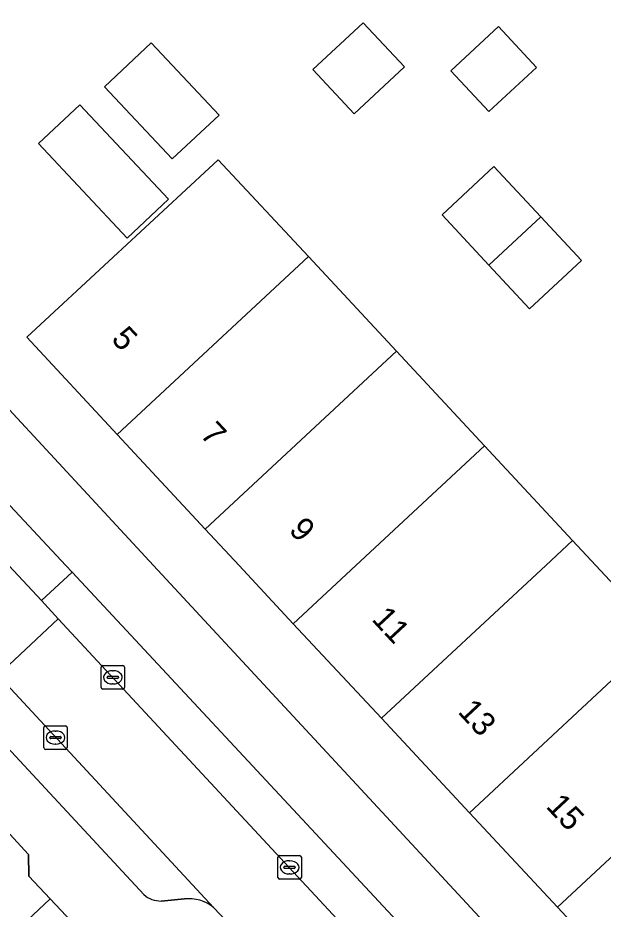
# Model space of a CAD drawing. Extents: x 159960 to 160866, y 382700 to 383354.
# Drawn here: x 160707.93 to 160732.82, y 382985.38 to 383023.28 of the extents above; entities that cross this region are included whole.
import ezdxf

# ---------------------------------------------------------------- set-up
doc = ezdxf.new("R2010")
doc.units = 0
for name, color, linetype in [('IMGEO_Erf', 7, 'Continuous'), ('IMGEO_Kolk', 7, 'Continuous'), ('IMGEO_Pand', 7, 'Continuous'), ('IMGEO_Pand_nummerreeks', 7, 'Continuous'), ('IMGEO_Parkeervlak_open', 7, 'Continuous'), ('IMGEO_Rijbaan_lokaal_open', 7, 'Continuous'), ('IMGEO_Voetpad_open', 7, 'Continuous')]:
    doc.layers.add(name, color=color, linetype=linetype)

msp = doc.modelspace()

# ---------------------------------------------------------------- linework, layer by layer
at = {"layer": 'IMGEO_Erf'}
for points in [[(160673.235, 383043.388), (160678.604, 383037.664), (160678.452, 383037.535), (160702.049, 383012.215), (160702.21, 383012.323), (160702.992, 383011.556), (160713.702, 383000), (160739.609, 382972.048)], [(160734.623, 382981.438), (160730.879, 382985.458), (160727.135, 382989.479), (160723.39, 382993.5), (160719.646, 382997.52), (160717.337, 383000), (160715.903, 383001.542), (160712.162, 383005.567), (160708.32, 383009.7), (160711.983, 383013.105), (160714.894, 383015.797), (160716.447, 383017.251), (160720.286, 383013.127), (160724.029, 383009.105), (160727.772, 383005.084), (160731.515, 383001.061), (160732.503, 383000), (160735.257, 382997.04)]]:
    msp.add_lwpolyline(points, dxfattribs=at)
for points in [[(160722.231, 383019.201), (160720.478, 383021.084), (160722.617, 383023.075), (160724.37, 383021.192)], [(160726.346, 383021.03), (160728.368, 383022.913), (160729.983, 383021.177), (160727.961, 383019.295)], [(160714.497, 383017.28), (160711.618, 383020.355), (160713.606, 383022.217), (160716.486, 383019.141)], [(160714.332, 383015.565), (160712.576, 383013.92), (160708.812, 383017.941), (160710.568, 383019.585)], [(160728.173, 383016.954), (160730.164, 383014.815), (160731.891, 383012.958), (160729.687, 383010.907), (160727.959, 383012.763), (160725.968, 383014.902)]]:
    msp.add_lwpolyline(points, close=True, dxfattribs=at)
at = {"layer": 'IMGEO_Kolk'}
for p, q in [((160711.473, 382994.812), (160711.473, 382995.664)), ((160711.548, 382995.738), (160712.4, 382995.738)), ((160711.961, 382995.518), (160711.986, 382995.518)), ((160712.474, 382995.664), (160712.474, 382994.812)), ((160711.732, 382995.232), (160711.732, 382995.244)), ((160712.17, 382995.195), (160711.772, 382995.195)), ((160711.775, 382995.281), (160712.173, 382995.281)), ((160712.216, 382995.244), (160712.216, 382995.232)), ((160712.4, 382994.738), (160711.548, 382994.738)), ((160711.984, 382994.958), (160711.959, 382994.958)), ((160709.108, 382993.175), (160709.96, 382993.175)), ((160709.033, 382992.249), (160709.033, 382993.101)), ((160709.521, 382992.955), (160709.546, 382992.955)), ((160710.034, 382993.101), (160710.034, 382992.249)), ((160709.292, 382992.669), (160709.292, 382992.681)), ((160709.73, 382992.632), (160709.332, 382992.632)), ((160709.335, 382992.718), (160709.733, 382992.718)), ((160709.544, 382992.395), (160709.519, 382992.395)), ((160709.776, 382992.681), (160709.776, 382992.669)), ((160709.96, 382992.175), (160709.108, 382992.175)), ((160718.987, 382986.732), (160718.987, 382987.584)), ((160719.062, 382987.658), (160719.914, 382987.658)), ((160719.988, 382987.584), (160719.988, 382986.732)), ((160719.246, 382987.152), (160719.246, 382987.164)), ((160719.684, 382987.115), (160719.286, 382987.115)), ((160719.289, 382987.201), (160719.687, 382987.201)), ((160719.475, 382987.438), (160719.5, 382987.438)), ((160719.73, 382987.164), (160719.73, 382987.152)), ((160719.498, 382986.878), (160719.473, 382986.878)), ((160719.914, 382986.658), (160719.062, 382986.658))]:
    msp.add_line(p, q, dxfattribs=at)
for points in [[(160711.473, 382994.812), (160711.473, 382995.664)], [(160711.548, 382995.738), (160712.4, 382995.738)], [(160712.474, 382995.664), (160712.474, 382994.812)], [(160712.4, 382994.738), (160711.548, 382994.738)], [(160709.108, 382993.175), (160709.96, 382993.175)], [(160709.033, 382992.249), (160709.033, 382993.101)], [(160710.034, 382993.101), (160710.034, 382992.249)], [(160709.96, 382992.175), (160709.108, 382992.175)], [(160718.987, 382986.732), (160718.987, 382987.584)], [(160719.062, 382987.658), (160719.914, 382987.658)], [(160719.988, 382987.584), (160719.988, 382986.732)], [(160719.914, 382986.658), (160719.062, 382986.658)]]:
    msp.add_lwpolyline(points, dxfattribs=at)
for centre, radius, start, end in [((160711.55, 382995.662), 0.0765, 91.552, 178.448), ((160711.55, 382995.662), 0.0765, 91.552, 178.448), ((160712.398, 382995.662), 0.0765, 1.552, 88.448), ((160712.398, 382995.662), 0.0765, 1.552, 88.448), ((160711.772, 382995.241), 0.0403, 85.8775, 175.7526), ((160711.769, 382995.231), 0.0366, 178.938, 274.7102), ((160712.173, 382995.238), 0.043, 264.8664, 352.4533), ((160712.177, 382995.243), 0.0386, 1.7309, 96.639), ((160711.55, 382994.814), 0.0765, 181.552, 268.448), ((160711.55, 382994.814), 0.0765, 181.552, 268.448), ((160712.398, 382994.814), 0.0765, 271.552, 358.448), ((160712.398, 382994.814), 0.0765, 271.552, 358.448), ((160709.11, 382993.099), 0.0765, 91.552, 178.448), ((160709.11, 382993.099), 0.0765, 91.552, 178.448), ((160709.958, 382993.099), 0.0765, 1.552, 88.448), ((160709.958, 382993.099), 0.0765, 1.552, 88.448), ((160709.332, 382992.678), 0.0403, 85.8775, 175.7526), ((160709.329, 382992.668), 0.0366, 178.938, 274.7102), ((160709.733, 382992.675), 0.043, 264.8664, 352.4533), ((160709.737, 382992.68), 0.0386, 1.7309, 96.639), ((160709.11, 382992.251), 0.0765, 181.552, 268.448), ((160709.11, 382992.251), 0.0765, 181.552, 268.448), ((160709.958, 382992.251), 0.0765, 271.552, 358.448), ((160709.958, 382992.251), 0.0765, 271.552, 358.448), ((160719.064, 382987.582), 0.0765, 91.552, 178.448), ((160719.064, 382987.582), 0.0765, 91.552, 178.448), ((160719.912, 382987.582), 0.0765, 1.552, 88.448), ((160719.912, 382987.582), 0.0765, 1.552, 88.448), ((160719.286, 382987.161), 0.0403, 85.8775, 175.7526), ((160719.283, 382987.151), 0.0366, 178.938, 274.7102), ((160719.687, 382987.158), 0.043, 264.8664, 352.4533), ((160719.691, 382987.163), 0.0386, 1.7309, 96.639), ((160719.064, 382986.734), 0.0765, 181.552, 268.448), ((160719.064, 382986.734), 0.0765, 181.552, 268.448), ((160719.912, 382986.734), 0.0765, 271.552, 358.448), ((160719.912, 382986.734), 0.0765, 271.552, 358.448)]:
    msp.add_arc(centre, radius, start, end, dxfattribs=at)
for centre, major_axis, ratio, start_param, end_param in [((160711.96, 382995.238), (-0.387, 0.002), 0.722429, 4.712389, 7.853982), ((160711.985, 382995.238), (-0.39, 0.002), 0.717154, 1.570796, 4.712389), ((160709.52, 382992.675), (-0.387, 0.002), 0.722429, 4.712389, 7.853982), ((160709.545, 382992.675), (-0.39, 0.002), 0.717154, 1.570796, 4.712389), ((160719.474, 382987.158), (-0.387, 0.002), 0.722429, 4.712389, 7.853982), ((160719.499, 382987.158), (-0.39, 0.002), 0.717154, 1.570796, 4.712389)]:
    msp.add_ellipse(centre, major_axis=major_axis, ratio=ratio, start_param=start_param, end_param=end_param, dxfattribs=at)
at = {"layer": 'IMGEO_Pand'}
for points in [[(160720.478, 383021.084), (160722.231, 383019.201), (160724.37, 383021.192), (160722.617, 383023.075)], [(160726.346, 383021.03), (160727.961, 383019.295), (160729.983, 383021.177), (160728.368, 383022.913)], [(160711.618, 383020.355), (160714.497, 383017.28), (160716.486, 383019.141), (160713.606, 383022.217)], [(160708.812, 383017.941), (160712.576, 383013.92), (160714.332, 383015.565), (160710.568, 383019.585)], [(160720.286, 383013.127), (160716.447, 383017.251), (160714.894, 383015.797), (160711.983, 383013.105), (160708.32, 383009.7), (160712.162, 383005.567)], [(160727.959, 383012.763), (160730.164, 383014.815), (160728.173, 383016.954), (160725.968, 383014.902)], [(160730.164, 383014.815), (160727.959, 383012.763), (160729.687, 383010.907), (160731.891, 383012.958)], [(160724.029, 383009.105), (160720.286, 383013.127), (160712.162, 383005.567), (160715.903, 383001.542)], [(160724.029, 383009.105), (160715.903, 383001.542), (160717.337, 383000), (160719.646, 382997.52), (160722.31, 383000), (160727.772, 383005.084)], [(160731.515, 383001.061), (160727.772, 383005.084), (160722.31, 383000), (160719.646, 382997.52), (160723.39, 382993.5), (160730.375, 383000)], [(160731.515, 383001.061), (160730.375, 383000), (160723.39, 382993.5), (160727.135, 382989.479), (160735.257, 382997.04), (160732.503, 383000)], [(160735.257, 382997.04), (160727.135, 382989.479), (160730.879, 382985.458), (160739.001, 382993.018)], [(160734.623, 382981.438), (160742.744, 382988.996), (160739.001, 382993.018), (160730.879, 382985.458)], [(160702.288, 382979.229), (160709.309, 382985.813), (160708.406, 382986.786), (160708.387, 382987.707), (160705.995, 382990.297), (160698.5, 382983.267)], [(160710.94, 382979.51), (160711.734, 382978.663), (160711.516, 382978.458), (160713.8, 382976.024), (160716.681, 382978.726), (160711.038, 382984.809), (160710.214, 382984.848), (160709.309, 382985.813), (160702.288, 382979.229), (160700.52, 382977.57), (160699.206, 382976.338), (160704.105, 382975.428), (160706.263, 382977.454), (160707.427, 382976.214)]]:
    msp.add_lwpolyline(points, close=True, dxfattribs=at)
at = {"layer": 'IMGEO_Parkeervlak_open'}
msp.add_lwpolyline([(160705.933, 383001.745), (160707.55, 383000), (160708.935, 382998.505), (160710.24, 382999.711), (160709.971, 383000), (160707.217, 383002.958)], close=True, dxfattribs=at)
for points in [[(160716.257, 382985.452), (160707.076, 382995.331), (160702.7, 383000), (160701.956, 383000.793), (160701.104, 383000), (160700.664, 382999.59), (160706.009, 382993.847), (160713.29, 382985.999)], [(160732.864, 382975.416), (160710.24, 382999.711), (160708.935, 382998.505), (160709.652, 382997.732), (160733.364, 382972.191)], [(160714.023, 382985.724), (160715.014, 382985.817)]]:
    msp.add_lwpolyline(points, dxfattribs=at)
for centre, radius, start, end in [((160714.017, 382986.822), 1.098, 228.5469, 270.3239), ((160715.186, 382984.105), 1.721, 51.5209, 95.7499)]:
    msp.add_arc(centre, radius, start, end, dxfattribs=at)
at = {"layer": 'IMGEO_Rijbaan_lokaal_open'}
msp.add_lwpolyline([(160705.933, 383001.745), (160704.544, 383003.244), (160701.543, 383006.483), (160700.852, 383007.229), (160698.234, 383004.765), (160698.922, 383004.029), (160701.956, 383000.793), (160702.7, 383000), (160707.076, 382995.331), (160709.652, 382997.732), (160708.935, 382998.505), (160707.55, 383000)], close=True, dxfattribs=at)
msp.add_lwpolyline([(160734.313, 382971.169), (160733.364, 382972.191), (160709.652, 382997.732), (160707.076, 382995.331), (160716.257, 382985.452), (160717.644, 382983.994), (160725.867, 382975.173), (160729.198, 382971.599)], dxfattribs=at)
at = {"layer": 'IMGEO_Voetpad_open'}
for points in [[(160739.609, 382972.048), (160713.702, 383000), (160702.992, 383011.556), (160702.21, 383012.323), (160702.049, 383012.215), (160678.452, 383037.535), (160678.604, 383037.664), (160673.235, 383043.388)], [(160675.357, 383037.17), (160702.135, 383008.415), (160702.829, 383007.669), (160705.84, 383004.437), (160707.217, 383002.958), (160709.971, 383000), (160710.24, 382999.711), (160732.864, 382975.416)], [(160713.29, 382985.999), (160706.009, 382993.847), (160700.664, 382999.59), (160700.282, 383000), (160697.65, 383002.827), (160696.934, 383003.596), (160670.905, 383031.554)], [(160674.164, 383024.406), (160680.806, 383017.294), (160684.661, 383013.167), (160688.333, 383009.235), (160691.981, 383005.329), (160694.256, 383002.897), (160702.157, 382994.453), (160705.995, 382990.297), (160708.387, 382987.707), (160708.406, 382986.786), (160709.309, 382985.813), (160710.214, 382984.848), (160711.038, 382984.809), (160716.681, 382978.726), (160718.793, 382976.44), (160720.853, 382974.209), (160724.596, 382970.181), (160724.486, 382968.87), (160725.074, 382968.708), (160724.51, 382960.63), (160724.4, 382958.802), (160729.476, 382958.258)], [(160715.014, 382985.817), (160714.023, 382985.724)], [(160729.198, 382971.599), (160725.867, 382975.173), (160725.106, 382974.464), (160716.883, 382983.285), (160717.644, 382983.994), (160716.257, 382985.452)]]:
    msp.add_lwpolyline(points, dxfattribs=at)
for centre, radius, start, end in [((160714.017, 382986.822), 1.098, 228.5469, 270.3239), ((160715.186, 382984.105), 1.721, 51.5209, 95.7499)]:
    msp.add_arc(centre, radius, start, end, dxfattribs=at)

# ---------------------------------------------------------------- texts
at = {"layer": 'IMGEO_Pand_nummerreeks'}
for s, rotation, p in [('5', 312.9193, (160711.866, 383009.588)), ('7', 312.9193, (160715.642, 383005.528)), ('9', 312.9193, (160719.417, 383001.468)), ('11', 312.9584, (160722.939, 382997.684)), ('13', 312.9584, (160726.606, 382993.746)), ('15', 312.9584, (160730.35, 382989.725))]:
    msp.add_text(s, height=1, rotation=rotation, dxfattribs=at).set_placement(p)

doc.saveas('drawing.dxf')
